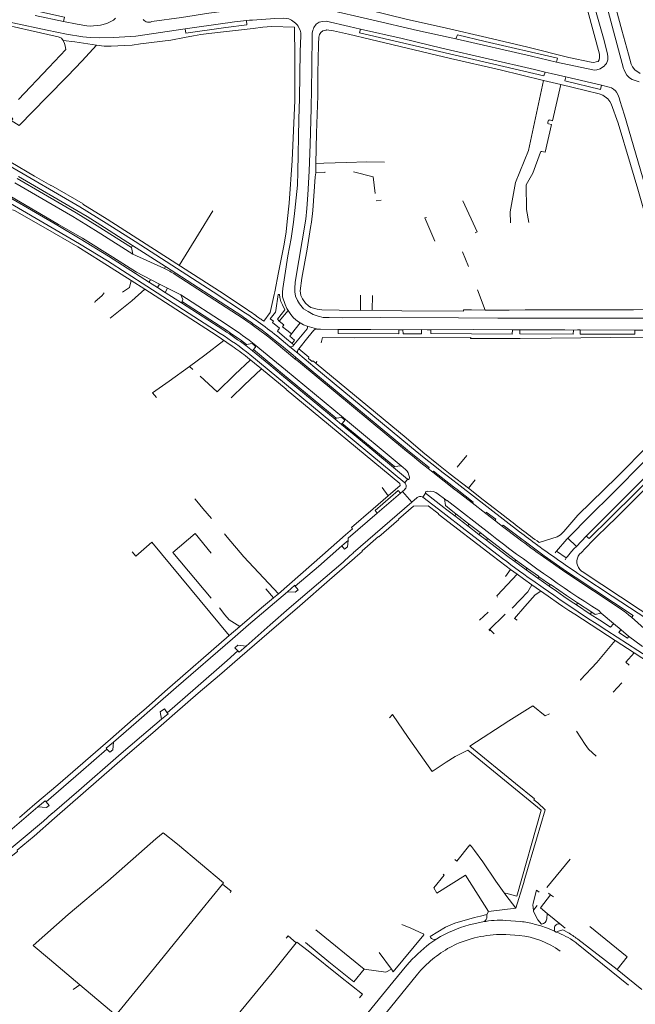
# Model space of a CAD drawing. Extents: x 145000 to 155000, y 457500 to 470000.
# Tile 284 of 548: x 147482 to 147745, y 465530 to 465950. Entities that reach past the tile are written whole.
import ezdxf

# ---------------------------------------------------------------- set-up
doc = ezdxf.new("R2010")
doc.units = 0
doc.header["$LTSCALE"] = 0.2
doc.header["$MEASUREMENT"] = 0
doc.layers.add('kant verharding', color=252, linetype='Continuous', lineweight=0)

msp = doc.modelspace()

# ---------------------------------------------------------------- linework, layer by layer
at = {"layer": 'kant verharding', "lineweight": 0}
for p, q in [((147488.82, 465951.35), (147501, 465948.78)), ((147523.18, 465950.18), (147522.25, 465949.37)), ((147542.34, 465944.1), (147552.85, 465945.61)), ((147552.85, 465945.61), (147570.03, 465948.07)), ((147570.03, 465948.07), (147571.09, 465948.22)), ((147573.98, 465948.63), (147571.09, 465948.22)), ((147531.84, 465942.6), (147542.34, 465944.1)), ((147714.92, 465923.5), (147715.35, 465925.16)), ((147730.62, 465921.6), (147715.35, 465925.16)), ((147713.22, 465921.94), (147705.81, 465923.68)), ((147707.63, 465905.71), (147707.79, 465906.39)), ((147608.71, 465888.25), (147608.63, 465884.3)), ((147634.48, 465872.36), (147636.55, 465872.59)), ((147530.48, 465853.23), (147529.93, 465852.36)), ((147530.53, 465849.52), (147529.93, 465852.36)), ((147544.51, 465844.26), (147530.48, 465853.23)), ((147530.53, 465849.52), (147544.02, 465843.38)), ((147671.22, 465850.61), (147673.78, 465844.26)), ((147544.02, 465843.38), (147544.51, 465844.26)), ((147577.05, 465823.18), (147544.51, 465844.26)), ((147529.89, 465838.26), (147535.64, 465834.57)), ((147541.04, 465835.35), (147537.7, 465837.5)), ((147538.43, 465838.6), (147541.91, 465836.81)), ((147541.04, 465835.35), (147541.91, 465836.81)), ((147545.35, 465835.04), (147541.91, 465836.81)), ((147541.04, 465835.35), (147544.33, 465833.24)), ((147544.33, 465833.24), (147545.35, 465835.04)), ((147544.33, 465833.24), (147551.31, 465828.74)), ((147550.97, 465832.16), (147545.35, 465835.04)), ((147550.97, 465832.16), (147569.95, 465819.92)), ((147627.66, 465825.56), (147627.73, 465832.06)), ((147632.69, 465825.61), (147632.86, 465831.98)), ((147680.97, 465825.72), (147677.73, 465834.29)), ((147551.31, 465828.74), (147569.36, 465817.1)), ((147589.22, 465821.92), (147591.41, 465824.86)), ((147596.81, 465825.48), (147593.08, 465821.01)), ((147627.66, 465825.56), (147632.69, 465825.61)), ((147580.86, 465819.82), (147582.09, 465818.92)), ((147582.27, 465819.14), (147582.09, 465818.92)), ((147582.88, 465819.14), (147582.49, 465819.42)), ((147602.04, 465820.28), (147598.32, 465815.52)), ((147597.6, 465810.09), (147592.02, 465814.72)), ((147596.19, 465813.42), (147592.26, 465816.67)), ((147596.23, 465817.15), (147598.32, 465815.52)), ((147599.3, 465810.86), (147604.98, 465817.67)), ((147607.84, 465817.1), (147605.32, 465813.98)), ((147618.26, 465815.66), (147618.22, 465817.49)), ((147644.05, 465817.33), (147645.83, 465817.26)), ((147653.79, 465817.35), (147645.83, 465817.26)), ((147657.69, 465815.75), (147657.71, 465817.32)), ((147692.55, 465817.22), (147695.71, 465817.23)), ((147695.67, 465815.55), (147695.71, 465817.23)), ((147721.44, 465815.5), (147721.45, 465817.23)), ((147744.88, 465817.17), (147721.45, 465817.23)), ((147569.33, 465812.77), (147561.22, 465806.53)), ((147579.11, 465811.09), (147576.49, 465813)), ((147579.11, 465811.09), (147578.78, 465810.56)), ((147581.67, 465811.74), (147582.36, 465811.18)), ((147582.66, 465810.49), (147582.15, 465810.88)), ((147598.58, 465811.46), (147596.19, 465813.42)), ((147599.3, 465810.86), (147598.58, 465811.46)), ((147599.3, 465810.86), (147598.78, 465810.28)), ((147605.32, 465813.98), (147601.39, 465809.12)), ((147611.56, 465813.99), (147610.97, 465811.72)), ((147561.22, 465806.53), (147554.81, 465801.61)), ((147581.61, 465808.37), (147582.01, 465808.84)), ((147582.01, 465808.84), (147582.77, 465809.77)), ((147589.02, 465803.05), (147582.01, 465808.84)), ((147600.96, 465807.3), (147597.6, 465810.09)), ((147601.39, 465809.12), (147601.02, 465808.66)), ((147588.64, 465802.59), (147594.05, 465798.11)), ((147594.43, 465798.57), (147589.02, 465803.05)), ((147590.34, 465804.65), (147595.76, 465800.17)), ((147599.74, 465804.97), (147599.92, 465805.21)), ((147599.74, 465804.97), (147601.26, 465803.7)), ((147606.17, 465800.44), (147600.11, 465805.46)), ((147608.79, 465802.92), (147608.47, 465803.19)), ((147609.02, 465803.91), (147608.79, 465802.92)), ((147546.11, 465795.38), (147554.81, 465801.61)), ((147554.81, 465801.61), (147556.17, 465800.36)), ((147594.05, 465798.11), (147616.96, 465779.15)), ((147617.33, 465779.64), (147594.43, 465798.57)), ((147595.76, 465800.17), (147620.44, 465779.73)), ((147538.98, 465790.36), (147546.11, 465795.38)), ((147540.61, 465788.39), (147538.98, 465790.36)), ((147616.96, 465779.15), (147617.33, 465779.64)), ((147619.62, 465776.93), (147616.96, 465779.15)), ((147619.92, 465777.26), (147619.62, 465776.93)), ((147620.79, 465778.29), (147619.92, 465777.26)), ((147642.21, 465759.02), (147619.92, 465777.26)), ((147620.26, 465779.4), (147620.73, 465779.02)), ((147620.44, 465779.73), (147645.12, 465759.29)), ((147669.02, 465758.7), (147673.07, 465763.65)), ((147641.83, 465758.53), (147642.21, 465759.02)), ((147641.83, 465758.53), (147647.86, 465753.53)), ((147642.21, 465759.02), (147645.12, 465759.29)), ((147645.91, 465758.61), (147645.12, 465759.29)), ((147646.96, 465757.72), (147645.91, 465758.61)), ((147658.55, 465756.59), (147656.63, 465758.09)), ((147658.55, 465756.59), (147658.92, 465757.05)), ((147668.28, 465748.96), (147658.55, 465756.59)), ((147658.92, 465757.05), (147667.48, 465750.36)), ((147665.97, 465755.69), (147661.06, 465759.7)), ((147646.63, 465751.99), (147647.86, 465753.53)), ((147646.78, 465751.86), (147646.63, 465751.99)), ((147647.86, 465753.53), (147648, 465753.5)), ((147648.61, 465753.98), (147648.59, 465754.41)), ((147665.97, 465755.69), (147673.81, 465749.75)), ((147673.81, 465749.75), (147676.68, 465753.24)), ((147634.91, 465739.05), (147644.81, 465747.63)), ((147639.59, 465746.48), (147636.92, 465750.01)), ((147645.71, 465748.39), (147644.81, 465747.63)), ((147645.71, 465748.39), (147646.59, 465749.18)), ((147649.67, 465743.83), (147645.71, 465748.39)), ((147655.54, 465747.55), (147654.34, 465745.96)), ((147655.5, 465747.64), (147655.54, 465747.55)), ((147655.54, 465747.55), (147663.34, 465741.48)), ((147656.44, 465748.4), (147655.85, 465748.28)), ((147667.48, 465750.36), (147668.93, 465749.16)), ((147668.62, 465748.68), (147668.28, 465748.96)), ((147668.62, 465748.68), (147675.44, 465743.42)), ((147668.93, 465749.16), (147675.85, 465743.83)), ((147649.67, 465743.83), (147624.58, 465722.1)), ((147651.83, 465745.66), (147649.67, 465743.83)), ((147654.34, 465745.96), (147654, 465746.07)), ((147654.34, 465745.96), (147662.9, 465739.34)), ((147663.61, 465745.17), (147660.87, 465747.25)), ((147664.66, 465744.36), (147663.61, 465745.17)), ((147683.08, 465730.23), (147664.77, 465744.49)), ((147681.24, 465738.93), (147675.44, 465743.42)), ((147675.85, 465743.83), (147675.64, 465743.48)), ((147656.64, 465742.15), (147660.7, 465739.02)), ((147660.7, 465739.02), (147661.27, 465738.41)), ((147662.88, 465739.3), (147662.9, 465739.34)), ((147663.34, 465741.48), (147663.99, 465740.97)), ((147663.99, 465742.29), (147666.39, 465740.4)), ((147663.99, 465740.97), (147667.93, 465737.93)), ((147681.44, 465739.53), (147681.2, 465739.2)), ((147681.24, 465738.93), (147684.9, 465736.12)), ((147685.44, 465736.48), (147681.44, 465739.53)), ((147667.93, 465737.93), (147668.44, 465738.57)), ((147667.93, 465737.93), (147673.52, 465733.61)), ((147668.45, 465738.77), (147674.29, 465734.28)), ((147684.9, 465736.12), (147688.4, 465733.42)), ((147685.44, 465736.48), (147685.2, 465736.15)), ((147714.52, 465731.22), (147720.55, 465738.29)), ((147735.58, 465735.84), (147734.51, 465734.86)), ((147673.52, 465733.61), (147673.99, 465734.25)), ((147673.52, 465733.61), (147678.26, 465729.93)), ((147678.76, 465730.82), (147674.29, 465734.28)), ((147678.26, 465729.93), (147678.82, 465730.62)), ((147678.76, 465730.82), (147682.22, 465728.15)), ((147688.65, 465734), (147688.39, 465733.68)), ((147688.4, 465733.42), (147695.27, 465728.19)), ((147706.16, 465720.94), (147688.65, 465734)), ((147622.43, 465727.42), (147620.79, 465726.05)), ((147622.43, 465727.42), (147622.24, 465724.77)), ((147678.26, 465729.93), (147681.54, 465727.54)), ((147681.54, 465727.54), (147681.95, 465728.08)), ((147682.22, 465728.15), (147693.92, 465719.22)), ((147715.79, 465727.96), (147711.42, 465722.88)), ((147715.79, 465727.96), (147716.25, 465728.42)), ((147716.25, 465728.42), (147717.72, 465729.89)), ((147716.25, 465728.42), (147719.89, 465724.93)), ((147719.89, 465724.93), (147724.03, 465729.25)), ((147619.7, 465725.13), (147620.79, 465726.05)), ((147619.7, 465725.13), (147620.97, 465723.69)), ((147622.24, 465724.77), (147620.97, 465723.69)), ((147715.58, 465720), (147711.42, 465722.88)), ((147718.99, 465723.99), (147719.89, 465724.93)), ((147722.01, 465722.28), (147723.63, 465724)), ((147620.35, 465718.17), (147602.05, 465702.65)), ((147623.18, 465720.92), (147620.35, 465718.17)), ((147625.39, 465720.13), (147625.14, 465719.85)), ((147691.24, 465720.13), (147693.54, 465718.43)), ((147693.54, 465718.43), (147693.95, 465718.91)), ((147693.54, 465718.43), (147698.41, 465714.88)), ((147693.92, 465719.22), (147699.05, 465715.5)), ((147705.78, 465720.43), (147706.16, 465720.94)), ((147705.78, 465720.43), (147715.32, 465713.73)), ((147706.16, 465720.94), (147715.7, 465714.25)), ((147691.7, 465715.12), (147689.68, 465712.1)), ((147694.56, 465713.02), (147691.7, 465715.12)), ((147698.41, 465714.88), (147698.79, 465715.38)), ((147699.05, 465715.5), (147703.73, 465712.18)), ((147715.7, 465714.25), (147715.32, 465713.73)), ((147715.7, 465714.25), (147719.41, 465711.79)), ((147703.38, 465711.35), (147703.8, 465711.97)), ((147703.38, 465711.35), (147708.3, 465707.9)), ((147703.8, 465711.97), (147708.89, 465708.56)), ((147719.41, 465711.79), (147744.14, 465695.44)), ((147587.29, 465706.86), (147590.58, 465703.01)), ((147596.59, 465705.59), (147599.85, 465705.38)), ((147599.85, 465705.38), (147601.09, 465706.36)), ((147601.09, 465706.36), (147599.91, 465707.98)), ((147708.3, 465707.9), (147708.75, 465708.52)), ((147719.92, 465699.95), (147725.83, 465696.03)), ((147726.47, 465696.8), (147720.37, 465700.85)), ((147730.48, 465696.45), (147729.45, 465697.52)), ((147678.55, 465693.46), (147682.25, 465696.83)), ((147682.51, 465689.2), (147689.5, 465695.95)), ((147725.83, 465696.03), (147726.27, 465696.76)), ((147730.48, 465696.45), (147735.75, 465691.99)), ((147748.79, 465689.85), (147743.36, 465694.74)), ((147744.14, 465695.44), (147743.57, 465694.71)), ((147739.05, 465689.29), (147735.75, 465691.99)), ((147737.93, 465688.18), (147738.74, 465689.24)), ((147742.16, 465686.57), (147739.05, 465689.29)), ((147744.55, 465679.46), (147736.43, 465684.76)), ((147741.69, 465685.74), (147737.93, 465688.18)), ((147742.16, 465686.33), (147741.69, 465685.74)), ((147748.09, 465682.22), (147742.16, 465686.57)), ((147575.35, 465682.73), (147574.12, 465681.64)), ((147574.12, 465681.64), (147575.41, 465680.32)), ((147578.9, 465682.37), (147575.35, 465682.73)), ((147735.58, 465662.77), (147739.28, 465666.66)), ((147542.29, 465654.32), (147544.05, 465655.59)), ((147544.05, 465655.59), (147545.22, 465653.96)), ((147542.73, 465651.17), (147542.29, 465654.32)), ((147641.33, 465653.26), (147640.07, 465651.72)), ((147520.79, 465637.07), (147519.45, 465638.47)), ((147522.08, 465638.2), (147520.79, 465637.07)), ((147522.24, 465641.46), (147522.08, 465638.2)), ((147673.48, 465637.95), (147704.88, 465612.37)), ((147489.96, 465613.79), (147493.76, 465613.51)), ((147494.79, 465614.44), (147493.55, 465615.91)), ((147493.76, 465613.51), (147494.79, 465614.44)), ((147707.28, 465579.41), (147717.17, 465591.52)), ((147693.99, 465570.61), (147697.25, 465581.07)), ((147702.9, 465578.23), (147704.04, 465577.41)), ((147708.89, 465576.35), (147704.52, 465570.68)), ((147708.04, 465577.04), (147708.89, 465576.35)), ((147708.89, 465576.35), (147710.05, 465575.4)), ((147703.17, 465571.71), (147701.54, 465569.81)), ((147681.59, 465567.93), (147682.32, 465569.16)), ((147681.59, 465567.93), (147681.63, 465567.04)), ((147682.32, 465569.16), (147693.99, 465570.61)), ((147701.62, 465569.19), (147701.54, 465569.81)), ((147703.44, 465565.69), (147701.62, 465569.19)), ((147704.52, 465570.68), (147707.41, 465568.33)), ((147707.21, 465566.08), (147707.41, 465568.33)), ((147707.41, 465568.33), (147713.34, 465563.5)), ((147679.97, 465564.73), (147674.06, 465563.47)), ((147680.52, 465564.9), (147679.97, 465564.73)), ((147696.07, 465564.9), (147689.78, 465565.39)), ((147701.92, 465563.83), (147704.71, 465563.03)), ((147703.44, 465565.69), (147704.96, 465563.78)), ((147715.15, 465562.03), (147713.34, 465563.5)), ((147608.65, 465561.35), (147629.26, 465544.53)), ((147657.63, 465558.16), (147657.4, 465558.54)), ((147689.83, 465559.42), (147695.51, 465558.98)), ((147710.57, 465560.72), (147710.56, 465562.43)), ((147716.29, 465560.2), (147714.44, 465561.2)), ((147660.29, 465557.52), (147657.38, 465555.59)), ((147660.29, 465557.52), (147659.92, 465557.34)), ((147665.92, 465553.89), (147668.62, 465555.24)), ((147742.08, 465537.81), (147719.98, 465555.67)), ((147737.22, 465544.47), (147720.43, 465557.43)), ((147635.66, 465551.66), (147640.9, 465544.59)), ((147624.9, 465539.19), (147629.26, 465544.53)), ((147737.22, 465544.47), (147741.82, 465540.69)), ((147505.02, 465535.91), (147507.94, 465537.84)), ((147741.82, 465540.69), (147747.82, 465535.87)), ((147627.3, 465532.37), (147628.55, 465533.93))]:
    msp.add_line(p, q, dxfattribs=at)
at = {"layer": 'kant verharding', "lineweight": 0, "flags": 128}
for points in [[(147747.17, 465926.66), (147744.85, 465928.22), (147743.85, 465929.5), (147743.27, 465930.57), (147742.14, 465934.9), (147739.21, 465945.07), (147734.45, 465963.22), (147729.81, 465980.17), (147726.31, 465993.55), (147721.74, 466011.42), (147717.13, 466027.88), (147713.62, 466041.15), (147712.52, 466044.98), (147712.27, 466046.63), (147712.36, 466048.01), (147712.6, 466048.66)], [(147703.95, 466043.68), (147704.8, 466040.8), (147708.1, 466028.31), (147712.2, 466013.65), (147720.75, 465980.85), (147724.76, 465966.08), (147728.61, 465951.63), (147731.67, 465940.63), (147733.21, 465934.83), (147733.34, 465933.9), (147733.27, 465932.42), (147732.68, 465930.87), (147732, 465930.11)], [(147709.23, 466043.62), (147711.61, 466035.04), (147714.77, 466023.24), (147720.25, 466003.21), (147725.9, 465980.46), (147730.27, 465964.96), (147740.02, 465928.8), (147740.25, 465928.23)], [(147531.84, 465942.6), (147529.41, 465942.34), (147522.51, 465942.01), (147516.18, 465941.85), (147512.35, 465941.96), (147509.22, 465942.32), (147502.25, 465943.41), (147493.96, 465945.1), (147479.33, 465948.28), (147424.56, 465959.73), (147410.56, 465962.81), (147402.36, 465964.75), (147399.53, 465965.34), (147396.62, 465966.82), (147395.37, 465967.69)], [(147500.87, 465940.75), (147500.11, 465941.65), (147499.89, 465941.84), (147498.73, 465942.24), (147486.76, 465944.93), (147471.62, 465948.32), (147471.47, 465948.11), (147452.76, 465952.28), (147438.32, 465955.64), (147419.73, 465959.7), (147402.6, 465963.4), (147396.78, 465964.57)], [(147729.64, 465932.51), (147729.74, 465933.46), (147729.7, 465934.89), (147724.7, 465953.16), (147722.02, 465962.61)], [(147613.77, 465957.4), (147615.97, 465956.76), (147621.48, 465955.73), (147624.31, 465955.35), (147631.55, 465953.58), (147647.29, 465949.85), (147664.48, 465945.88), (147681.62, 465941.96), (147699.11, 465937.91), (147716.72, 465933.42), (147726.17, 465931.44)], [(147501, 465948.78), (147501.34, 465950.71), (147489.19, 465953.28)], [(147598, 465955.51), (147586.22, 465954.94), (147580.71, 465954.52), (147575.24, 465953.96), (147563.04, 465952.35), (147551.34, 465950.56), (147538.6, 465948.73)], [(147668.41, 465941.34), (147652.02, 465945.02), (147632.55, 465949.48), (147612.85, 465954.09)], [(147512.27, 465946.74), (147516.75, 465947.21), (147519.45, 465947.95), (147522.25, 465949.37)], [(147570.29, 465946.26), (147579.17, 465947.35), (147579.02, 465949.23)], [(147581.64, 465949.43), (147580.33, 465949.34), (147579.02, 465949.23)], [(147581.64, 465949.43), (147591.16, 465950.05), (147594.89, 465950.25)], [(147594.89, 465950.25), (147597.21, 465949.86), (147598.29, 465949.31), (147599.93, 465948.14), (147600.73, 465947.4), (147601.16, 465946.87), (147601.47, 465946.16)], [(147501, 465948.78), (147506.81, 465947.64), (147510.92, 465946.93), (147512.27, 465946.74)], [(147599.49, 465946.34), (147589.72, 465946.62), (147586.1, 465946.37), (147581.85, 465945.85), (147562.96, 465943.68), (147559.54, 465943.19), (147556.41, 465942.62), (147552.66, 465942), (147546.71, 465940.82), (147533.88, 465939.23), (147530.21, 465938.76), (147526.95, 465938.5), (147521.3, 465938.29), (147518.37, 465938.26), (147515.04, 465938.66)], [(147552.85, 465945.61), (147553.11, 465943.8), (147570.29, 465946.26)], [(147591.1, 465833.54), (147592.67, 465841.69), (147595.15, 465853.77), (147596.05, 465859.13), (147596.43, 465863.51), (147597.24, 465871.25), (147598.62, 465889.51), (147599.75, 465915.15), (147599.65, 465933.67), (147599.49, 465946.34)], [(147601.47, 465946.16), (147601.92, 465945.12), (147602.2, 465944), (147602.33, 465942.65), (147601.99, 465935.94), (147601.65, 465915.88), (147601.35, 465907.09), (147600.94, 465884.69), (147600.77, 465879), (147599.71, 465868.16), (147599.11, 465863.27), (147598.17, 465856.18), (147596.78, 465848.89), (147595.45, 465840.42), (147594.51, 465834.96), (147594.39, 465833.33), (147594.5, 465831.41), (147595.57, 465828.13), (147596.35, 465826.36), (147596.81, 465825.48)], [(147607.6, 465945.62), (147607.42, 465945.1), (147607.11, 465943.77), (147606.94, 465928.7), (147606.68, 465911.63), (147606.26, 465896.48), (147605.87, 465885.01), (147605.3, 465874.89), (147604.86, 465868.98), (147604.38, 465864.42), (147599.87, 465837.64), (147599.64, 465834.94), (147599.64, 465833.43), (147600.03, 465831.68), (147600.79, 465829.81), (147601.7, 465828.31), (147603.46, 465826.29), (147605.35, 465825.13)], [(147613.04, 465948.88), (147611.48, 465948.83), (147610.11, 465948.47), (147608.86, 465947.59), (147607.82, 465946.3), (147607.6, 465945.62)], [(147613.02, 465945.14), (147611.68, 465944.8), (147610.86, 465944.12), (147610.26, 465943.21), (147609.97, 465942.06), (147609.81, 465939.08), (147609.72, 465932.57), (147609.5, 465926.91), (147609.48, 465925.61), (147609.55, 465917.07), (147609.01, 465901.2), (147608.71, 465888.25)], [(147705.81, 465923.68), (147687.4, 465928.19), (147666.12, 465933.07), (147632.2, 465941.12), (147622.65, 465943.45), (147616.14, 465944.87), (147613.26, 465945.21), (147613.02, 465945.14)], [(147627.77, 465945.53), (147622.86, 465946.73), (147613.04, 465948.88)], [(147706.52, 465927.21), (147705.95, 465925.63), (147627.33, 465943.9), (147627.77, 465945.53)], [(147627.77, 465945.53), (147645.51, 465941.51), (147662.47, 465937.43), (147701.96, 465928.32), (147706.52, 465927.21)], [(147481.68, 465915.57), (147494.75, 465929.15), (147501.99, 465936.82), (147501.61, 465938.47), (147501.42, 465939.47), (147500.87, 465940.75)], [(147515.04, 465938.66), (147505.75, 465940.15), (147500.87, 465940.75)], [(147711.43, 465931.47), (147711.77, 465933.2), (147680.95, 465940.3), (147669.1, 465943.15), (147668.41, 465941.34)], [(147668.41, 465941.34), (147700.78, 465933.94), (147711.43, 465931.47)], [(147515.04, 465938.66), (147508.92, 465932.08), (147502.6, 465925.54), (147493.79, 465916.51), (147482.09, 465904.41), (147478.55, 465906.52), (147479.35, 465907.27), (147476.58, 465910.14)], [(147726.17, 465931.44), (147727.32, 465931.37), (147728.39, 465931.52), (147729.17, 465931.8), (147729.64, 465932.51)], [(147727.64, 465928.04), (147724.13, 465928.75), (147711.43, 465931.47)], [(147732, 465930.11), (147731.81, 465929.89), (147730.09, 465928.65), (147728.54, 465928.22), (147727.64, 465928.04)], [(147740.25, 465928.23), (147740.68, 465927.15), (147741.44, 465925.88), (147742.49, 465924.78), (147743.75, 465924.06), (147746.68, 465923.05)], [(147715.35, 465925.16), (147709.1, 465926.62), (147706.52, 465927.21)], [(147705.81, 465923.68), (147699.45, 465893.78), (147693.95, 465880.17), (147691.64, 465867.62), (147691.73, 465862.85)], [(147708.38, 465906.78), (147709.64, 465906.48), (147713.22, 465921.94)], [(147731.15, 465917.32), (147729.57, 465917.99), (147723.83, 465919.43), (147713.22, 465921.94)], [(147714.92, 465923.5), (147730.21, 465919.84), (147730.62, 465921.6)], [(147734.86, 465920.44), (147733.88, 465920.79), (147730.62, 465921.6)], [(147738.21, 465915.86), (147737.68, 465917.33), (147737.02, 465918.6), (147736.59, 465919.15), (147735.77, 465919.89), (147734.86, 465920.44)], [(147754.01, 465826.15), (147755.39, 465826.61), (147757.06, 465827.3), (147758.31, 465828.23), (147759.08, 465829.23), (147759.47, 465829.94), (147759.69, 465830.91), (147759.31, 465831.74), (147757.83, 465837.61), (147748.4, 465869.36), (147746.1, 465877.29), (147742.97, 465887.84), (147737.7, 465905.36), (147734.72, 465913.73), (147734.19, 465914.7), (147733.26, 465915.78), (147731.15, 465917.32)], [(147763.21, 465826.04), (147763.32, 465826.22), (147763.72, 465827.38), (147763.78, 465828.73), (147763.35, 465830.03), (147755.04, 465858.98), (147751.04, 465872.33), (147740.4, 465908.83), (147738.47, 465915.15), (147738.21, 465915.86)], [(147705.14, 465893.34), (147706.57, 465893.03), (147709.28, 465904.82), (147708.01, 465905.12)], [(147699.6, 465863.07), (147698.58, 465868.64), (147698.41, 465879.12), (147701.22, 465884.1), (147704.52, 465892.99)], [(147578.69, 465824.44), (147564.86, 465833.49), (147531.51, 465854.94), (147519.19, 465862.79), (147507.9, 465869.81), (147477.66, 465887.35)], [(147478.46, 465888.75), (147488.58, 465882.88), (147495.5, 465878.88), (147495.56, 465878.98), (147509.38, 465870.99), (147509.28, 465870.85), (147519.58, 465864.45), (147547.29, 465846.71), (147567.52, 465833.7), (147579.39, 465825.91)], [(147608.71, 465888.25), (147612.09, 465888.32), (147621.69, 465888.72), (147630.45, 465888.91), (147637.96, 465888.79)], [(147529.93, 465852.36), (147515.32, 465861.66), (147506.36, 465867.23), (147492.36, 465875.35), (147481.23, 465881.84)], [(147481.72, 465882.71), (147506.67, 465868.24), (147511.03, 465865.59), (147518.47, 465860.9), (147530.48, 465853.23)], [(147608.63, 465884.3), (147608.44, 465882.54), (147607.39, 465868.17), (147606.87, 465863.14), (147606.45, 465860.96), (147604.93, 465851.64), (147602.69, 465839.26), (147601.99, 465833.97), (147602.05, 465832.9), (147602.33, 465831.95), (147602.96, 465830.45), (147604.27, 465828.62), (147605.51, 465827.45), (147606.51, 465826.83)], [(147608.63, 465884.3), (147612.56, 465884.57), (147612.7, 465884.38)], [(147624.79, 465884.7), (147633.09, 465882.59), (147634.06, 465875.39)], [(147480.19, 465880.03), (147504.97, 465865.63), (147510.55, 465862.22), (147516.9, 465858.19), (147530.53, 465849.52)], [(147537.7, 465837.5), (147520.17, 465848.77), (147508.09, 465856.14), (147498.47, 465861.71), (147477.73, 465873.86)], [(147478.09, 465874.39), (147478.54, 465874.13), (147493.31, 465865.43), (147498.84, 465862.22), (147509.04, 465856.33), (147522.05, 465848.32), (147532.11, 465841.84), (147538.43, 465838.6)], [(147476.68, 465872.18), (147497.84, 465859.79), (147507.8, 465854.03), (147519.74, 465846.69), (147536.54, 465835.9), (147567.88, 465815.72)], [(147671.43, 465872.32), (147677.53, 465859.03), (147676.74, 465858.67)], [(147479.2, 465868.51), (147479.98, 465868.14), (147493.22, 465860.61), (147507.06, 465852.61), (147517.1, 465846.48), (147529.89, 465838.26)], [(147550.3, 465844.78), (147558.57, 465858.12), (147564.64, 465868.07)], [(147655.86, 465865.17), (147655.15, 465865.02), (147659.49, 465855.06)], [(147548.6, 465840.91), (147577.58, 465822.09), (147579.23, 465820.96), (147580.86, 465819.82)], [(147529.89, 465838.26), (147529.06, 465835.38), (147526.09, 465833.32)], [(147514.34, 465829), (147514.45, 465829.35), (147515.32, 465830.03), (147517.46, 465831.92), (147518.32, 465833.11)], [(147520.86, 465822.32), (147530.11, 465829.7), (147535.64, 465834.57)], [(147572.92, 465810.37), (147566.07, 465814.96), (147535.64, 465834.57)], [(147551.31, 465828.74), (147551.92, 465830.17), (147550.97, 465832.16)], [(147586.42, 465820.95), (147589.2, 465824.72), (147590.87, 465832.31), (147591.1, 465833.54)], [(147591.41, 465824.86), (147591.54, 465825.53), (147592.58, 465832.29)], [(147592.58, 465832.29), (147593.1, 465832.29), (147593.36, 465831.03), (147593.76, 465829.37), (147594.42, 465827.88), (147595.43, 465825.8), (147592.25, 465821.78), (147593.08, 465821.01)], [(147567.88, 465818.79), (147551.69, 465829.24), (147551.31, 465828.74)], [(147596.81, 465825.48), (147597.94, 465823.81), (147599.18, 465822.37), (147600.84, 465820.97), (147602.04, 465820.28)], [(147605.35, 465825.13), (147607.48, 465823.81), (147609.73, 465823.07), (147611.86, 465822.6), (147614.39, 465822.57), (147620.02, 465822.37), (147636.16, 465822.47), (147669.5, 465822.44), (147686.42, 465822.22), (147742.55, 465822.24), (147755.46, 465822.21), (147758.06, 465822.32)], [(147606.51, 465826.83), (147609.17, 465826.04), (147611.27, 465825.78), (147618.63, 465825.72), (147627.66, 465825.56)], [(147671.73, 465825.78), (147671.73, 465825.3), (147645.38, 465825.42), (147632.69, 465825.61)], [(147680.97, 465825.72), (147675.04, 465825.79), (147671.73, 465825.78)], [(147680.97, 465825.72), (147691.13, 465825.72), (147697.96, 465825.83), (147711.55, 465825.85), (147733.49, 465825.75), (147744.2, 465825.81), (147751.61, 465826.02), (147754.01, 465826.15)], [(147582.09, 465818.92), (147585.33, 465816.56), (147586.94, 465815.37), (147588.54, 465814.16), (147590.12, 465812.94), (147591.67, 465811.66), (147599.74, 465804.97)], [(147592.26, 465816.67), (147592.48, 465816.95), (147592.42, 465816.98), (147593.22, 465817.98), (147590.17, 465820.38), (147590.59, 465820.93), (147589.22, 465821.92)], [(147593.08, 465821.01), (147595.01, 465819.47), (147594.42, 465818.54), (147596.23, 465817.15)], [(147602.04, 465820.28), (147603.35, 465819.46), (147604.9, 465818.9)], [(147604.9, 465818.9), (147605.95, 465818.52), (147608.97, 465817.65)], [(147598.58, 465811.46), (147599.5, 465812.88), (147597.54, 465814.52), (147598.32, 465815.52)], [(147608.97, 465817.65), (147609.01, 465817.63), (147610.69, 465817.52), (147618.22, 465817.49)], [(147644.05, 465817.33), (147632.19, 465817.47), (147618.22, 465817.49)], [(147644.05, 465817.33), (147644.08, 465815.53), (147618.26, 465815.66)], [(147645.83, 465817.26), (147645.91, 465815.54), (147653.79, 465815.62), (147653.79, 465817.35)], [(147653.79, 465817.35), (147656.24, 465817.31), (147657.71, 465817.32)], [(147657.69, 465815.75), (147692.48, 465815.49), (147692.55, 465817.22)], [(147692.55, 465817.22), (147675.96, 465817.36), (147657.71, 465817.32)], [(147695.67, 465815.55), (147718.48, 465815.49), (147718.58, 465817.17)], [(147718.58, 465817.17), (147714.97, 465817.25), (147695.71, 465817.23)], [(147718.58, 465817.17), (147720.4, 465817.23), (147721.45, 465817.23)], [(147744.88, 465817.17), (147744.84, 465815.45), (147721.44, 465815.5)], [(147784.65, 465802.52), (147784.04, 465804.15), (147783.25, 465805.34), (147775.7, 465813.92), (147773.54, 465816.06), (147772.61, 465816.51), (147771.28, 465816.88), (147770.4, 465817.07), (147765.9, 465817.08), (147755.16, 465817.17), (147744.88, 465817.17)], [(147578.78, 465810.56), (147580.21, 465809.49), (147581.61, 465808.37)], [(147582.15, 465810.88), (147581.45, 465811.42), (147579.11, 465811.09)], [(147582.36, 465811.18), (147586.38, 465807.93), (147590.34, 465804.65)], [(147600.11, 465805.46), (147598.95, 465806.42), (147594.02, 465810.53)], [(147734.41, 465813.95), (147709.06, 465813.79), (147695.9, 465813.65), (147674.73, 465813.6), (147674.77, 465814.03), (147625.17, 465813.93), (147611.56, 465813.99)], [(147780.06, 465804.03), (147771.27, 465813.88), (147734.41, 465813.95)], [(147580.53, 465806.71), (147610.95, 465781.56), (147646.63, 465751.99)], [(147581.61, 465808.37), (147588.61, 465802.61), (147588.64, 465802.59)], [(147607.42, 465801.94), (147606.37, 465802.81), (147600.96, 465807.3)], [(147608.47, 465803.19), (147607.4, 465804.08), (147607.11, 465803.71), (147605.51, 465805.04), (147605.61, 465805.59), (147601.39, 465809.12)], [(147559.32, 465797.47), (147566.48, 465790.9), (147574.15, 465798.24), (147580.79, 465804.45)], [(147644.46, 465751.7), (147595.94, 465791.89), (147596.03, 465791.99), (147585.51, 465800.68), (147585.45, 465800.6), (147579.51, 465805.5)], [(147649.87, 465763.48), (147647.37, 465765.53), (147601.26, 465803.7)], [(147660.14, 465758.6), (147654.89, 465762.72), (147649.45, 465767.16), (147607.42, 465801.94)], [(147661.06, 465759.7), (147654.39, 465765.15), (147647.19, 465771.16), (147608.79, 465802.92)], [(147572.47, 465788.24), (147578.1, 465793.63), (147585.54, 465800.65)], [(147656.63, 465758.09), (147657.01, 465758.56), (147653.45, 465761.36), (147647.86, 465765.92), (147606.17, 465800.44)], [(147717.72, 465729.89), (147724.49, 465736.86), (147736.26, 465748.46), (147748.11, 465760.41), (147757.77, 465770.35), (147768.45, 465780.89), (147782.53, 465794.93)], [(147735.58, 465735.84), (147753.88, 465754.1), (147762.56, 465763.01), (147778.12, 465778.61), (147787.65, 465787.89), (147789.07, 465788.95), (147790.15, 465789.51)], [(147724.03, 465729.25), (147735.53, 465740.85), (147749.02, 465754.21), (147758.2, 465763.54), (147782.02, 465787.41)], [(147782.02, 465787.41), (147783.28, 465785.97), (147779.75, 465782.57), (147769.02, 465771.85), (147745.42, 465748.08), (147734.32, 465737.11), (147725.29, 465728.23), (147724.03, 465729.25)], [(147720.55, 465738.29), (147737.23, 465754.62), (147764.36, 465781.92)], [(147617.33, 465779.64), (147619.68, 465779.87), (147620.26, 465779.4)], [(147619.62, 465776.93), (147625.05, 465772.45), (147641.83, 465758.53)], [(147656.63, 465758.09), (147653.48, 465760.57), (147649.87, 465763.48)], [(147670.27, 465750.71), (147665.79, 465754.16), (147662.5, 465756.76), (147660.14, 465758.6)], [(147633.16, 465740.86), (147639.59, 465746.48), (147644.65, 465750.84), (147644.46, 465751.7)], [(147644.81, 465747.63), (147643.84, 465748.73), (147633.96, 465740.17), (147634.91, 465739.05)], [(147670.27, 465750.71), (147675.99, 465746.27), (147695.65, 465731.13)], [(147673.81, 465749.75), (147680.13, 465744.8), (147689.17, 465737.86)], [(147564.2, 465736.74), (147560.49, 465741.12), (147557.82, 465744.21), (147556.98, 465745.15)], [(147663.61, 465745.17), (147663.94, 465742.33), (147663.99, 465742.29)], [(147482.13, 465609.27), (147488.7, 465614.93), (147498.49, 465623.27), (147520.98, 465642.66), (147530.67, 465651.16), (147536.28, 465655.97), (147544.2, 465662.95), (147571.71, 465686.89), (147576.18, 465690.67), (147585.52, 465698.72), (147590.58, 465703.01), (147592.69, 465704.69), (147611.57, 465721.18), (147621.31, 465729.77), (147624.33, 465732.34), (147623.95, 465732.91), (147633.16, 465740.86)], [(147634.91, 465739.05), (147622.53, 465728.38), (147622.43, 465727.42)], [(147625.39, 465720.13), (147628.44, 465722.68), (147628.43, 465723.02), (147635.46, 465729.12), (147635.56, 465729.01), (147644.1, 465736.43), (147643.99, 465736.52), (147650.38, 465742.06), (147656.64, 465742.15)], [(147662.88, 465739.3), (147672.38, 465731.98), (147686.47, 465721.16), (147688.29, 465719.78), (147690.12, 465718.41), (147691.95, 465717.04), (147695.6, 465714.37), (147697.41, 465713.06), (147699.33, 465711.69), (147701.26, 465710.32), (147705.73, 465707.18), (147710.21, 465704.07), (147713.39, 465701.87), (147716.59, 465699.7), (147720.62, 465697), (147724.67, 465694.32), (147728.74, 465691.67), (147732.82, 465689.04), (147754.86, 465674.75)], [(147666.39, 465740.4), (147668.41, 465738.82), (147668.45, 465738.77)], [(147691.7, 465715.12), (147689.91, 465716.45), (147686.88, 465718.73), (147683.87, 465721.03), (147661.27, 465738.41)], [(147723.63, 465724), (147727.24, 465727.64), (147734.51, 465734.86)], [(147704.02, 465726.54), (147711.72, 465729), (147713.15, 465729.89), (147714.52, 465731.22)], [(147571.71, 465686.89), (147538.6, 465726.77), (147531.88, 465720.8), (147530.29, 465722.58)], [(147563.95, 465702.78), (147547.68, 465722.3), (147557.12, 465730.34), (147563.92, 465721.96)], [(147592.69, 465704.69), (147577.87, 465720.47), (147570.84, 465728.87), (147569.71, 465730.22)], [(147599.91, 465707.98), (147609.75, 465716.34), (147619.7, 465725.13)], [(147711.42, 465722.88), (147711.3, 465722.74), (147710.88, 465722.19)], [(147718.99, 465723.99), (147717.8, 465722.66), (147716.64, 465721.31), (147716.03, 465720.56), (147715.58, 465720)], [(147476.11, 465590.66), (147481.38, 465594.82), (147481.2, 465595.29), (147488.38, 465601.29), (147497.09, 465608.94), (147528.23, 465636.08), (147539.14, 465645.37), (147548.55, 465653.65), (147558.51, 465662.27), (147567.58, 465669.95), (147576.22, 465677.55), (147588.8, 465688.28), (147601.8, 465699.5), (147614.56, 465710.71), (147625.14, 465719.85)], [(147624.58, 465722.1), (147624.55, 465722.07), (147623.18, 465720.92)], [(147715.09, 465719.22), (147715.43, 465719.81), (147715.58, 465720)], [(147703.38, 465711.35), (147700.45, 465713.42), (147698.41, 465714.88)], [(147715.32, 465713.73), (147739.01, 465698.08), (147739.73, 465697.58), (147740.43, 465697.08), (147741.13, 465696.56), (147742.08, 465695.77), (147743.02, 465694.96), (147743.19, 465694.84), (147743.36, 465694.74)], [(147776.37, 465679.02), (147773.59, 465680.75), (147747.14, 465697.89), (147722.38, 465714.18)], [(147694.56, 465713.02), (147686.26, 465704.17), (147685.96, 465703.79), (147686.17, 465703.24)], [(147736.43, 465684.76), (147719.25, 465695.95), (147716.7, 465697.63), (147714.15, 465699.33), (147712.31, 465700.59), (147707.85, 465703.67), (147700.86, 465708.54), (147697.33, 465711.02), (147694.56, 465713.02)], [(147722.19, 465712.27), (147735.14, 465703.69), (147757.36, 465689.21), (147772.66, 465679.3)], [(147596.59, 465705.59), (147579.93, 465691.39), (147573.11, 465685.5)], [(147596.59, 465705.59), (147599.65, 465708.34), (147599.91, 465707.98)], [(147692.42, 465698.56), (147695.9, 465702.16), (147699.09, 465705.58), (147700.86, 465708.54)], [(147704.77, 465705.81), (147702.27, 465704.19), (147697.9, 465699.29), (147693.45, 465694.09), (147694.58, 465693.44)], [(147719.92, 465699.95), (147717.71, 465701.43), (147714.51, 465703.6), (147711.33, 465705.79), (147708.3, 465707.9)], [(147720.37, 465700.85), (147715.63, 465704.01), (147709.07, 465708.49), (147708.98, 465708.53), (147708.89, 465708.56)], [(147602.05, 465702.65), (147597.31, 465698.63), (147589.19, 465691.41), (147578.9, 465682.37)], [(147576.18, 465690.67), (147571.73, 465693.55), (147569.77, 465695.69), (147567.51, 465698.66)], [(147719.92, 465699.95), (147720.42, 465700.68), (147720.4, 465700.77), (147720.37, 465700.85)], [(147725.83, 465696.03), (147729.88, 465693.39), (147734.49, 465690.41)], [(147726.47, 465696.8), (147727.91, 465695.9), (147730.29, 465696.47)], [(147682.81, 465688.91), (147683.14, 465689.33), (147684.85, 465687.61)], [(147734.49, 465690.41), (147735.73, 465691.87), (147735.76, 465691.93), (147735.75, 465691.99)], [(147573.11, 465685.5), (147548.99, 465664.67), (147540.15, 465656.95)], [(147736.43, 465684.76), (147728.6, 465675.45), (147721.59, 465668.06), (147721.83, 465667.7)], [(147575.41, 465680.32), (147570.75, 465676.29), (147557.25, 465664.44), (147545.22, 465653.96)], [(147578.9, 465682.37), (147575.91, 465679.83), (147575.41, 465680.32)], [(147744.55, 465679.46), (147741.02, 465675.59), (147742.47, 465674.25)], [(147744.55, 465679.46), (147753.95, 465673.34), (147765.32, 465666.02), (147767.39, 465664.71), (147770.82, 465662.57), (147773.59, 465660.87), (147776.36, 465659.19), (147779.17, 465657.51), (147781.98, 465655.86), (147783.7, 465654.86), (147785.43, 465653.89), (147787.51, 465652.74), (147789.59, 465651.59), (147791.93, 465650.32), (147794.38, 465649.01)], [(147540.15, 465656.95), (147531.96, 465649.79), (147522.24, 465641.46)], [(147674.36, 465639.71), (147691.02, 465650.57), (147701.24, 465656.93), (147706.61, 465652.64), (147708.34, 465653.5)], [(147542.73, 465651.17), (147534.27, 465643.9), (147524.53, 465635.73)], [(147542.73, 465651.17), (147545.6, 465653.44), (147545.22, 465653.96)], [(147641.33, 465653.26), (147648.1, 465643.35), (147658.35, 465628.94)], [(147719.93, 465646.04), (147723.69, 465640.35), (147725.05, 465638.43), (147728.39, 465635.5)], [(147493.55, 465615.91), (147508.32, 465628.7), (147519.45, 465638.47)], [(147519.45, 465638.47), (147519.14, 465638.79), (147522.24, 465641.46)], [(147674.36, 465639.71), (147693.92, 465623.83), (147701.99, 465617.2)], [(147524.53, 465635.73), (147524.42, 465635.64), (147507.51, 465620.81), (147496.06, 465611.04)], [(147658.35, 465628.94), (147664.31, 465632.81), (147668.15, 465635.23), (147673.48, 465637.95)], [(147697.25, 465581.07), (147697.92, 465583.22), (147702.88, 465600.09), (147706.6, 465612.5), (147703.38, 465615.49), (147701.74, 465616.86), (147701.99, 465617.2)], [(147489.96, 465613.79), (147472.95, 465599.28), (147467.89, 465595.4), (147465.02, 465593.33)], [(147493.55, 465615.91), (147493.12, 465616.31), (147489.96, 465613.79)], [(147496.06, 465611.04), (147496.03, 465611.01), (147492.39, 465607.72), (147470.6, 465589.61)], [(147689.76, 465576.08), (147689.64, 465576.47), (147689.79, 465576.93), (147694.46, 465575.66), (147704.88, 465612.37)], [(147523.27, 465524.91), (147507.94, 465537.84), (147494.94, 465548.84), (147487.95, 465554.66), (147502.99, 465567.88), (147519.88, 465582.13), (147540.38, 465600.11), (147543.44, 465602.75), (147549.65, 465597.83), (147569.31, 465581.45), (147568.83, 465580.84)], [(147674.44, 465597.59), (147668.81, 465590.68), (147668.03, 465591.31)], [(147693.99, 465570.61), (147689.76, 465576.08), (147685.46, 465582.15), (147679.89, 465590.32), (147676.42, 465595.26), (147675.04, 465596.94), (147674.44, 465597.59)], [(147682.32, 465569.16), (147672.53, 465584.74), (147660.36, 465576.98), (147658.99, 465579.22), (147663.45, 465584.7), (147662.97, 465585.11)], [(147523.27, 465524.91), (147539.87, 465545.22), (147552.08, 465560.23), (147559.96, 465570.06), (147568.83, 465580.84)], [(147568.83, 465580.84), (147572.51, 465577.88), (147572.03, 465577.34)], [(147701.54, 465569.81), (147701.26, 465571.82), (147701.43, 465572.77), (147702.9, 465578.23)], [(147657.4, 465558.54), (147664.05, 465562.52), (147668.06, 465564.18), (147676.37, 465566.65), (147678.99, 465567.17), (147681.59, 465567.93)], [(147645.41, 465563.6), (147649.19, 465562), (147654.43, 465559.7), (147654.55, 465559.6), (147654.78, 465559.22), (147641.73, 465543.46), (147640.9, 465544.59)], [(147704.71, 465563.03), (147707.06, 465562.23), (147708.94, 465561.47), (147710.57, 465560.72)], [(147737.22, 465544.47), (147741.54, 465549.85), (147725.6, 465562.71)], [(147600.3, 465555.78), (147596.83, 465558.82), (147595.98, 465557.81)], [(147711.83, 465560.63), (147711.22, 465560.43), (147710.57, 465560.72)], [(147714.44, 465561.2), (147714.07, 465561.4), (147711.83, 465560.63)], [(147560.7, 465507.06), (147567.04, 465514.98), (147576.76, 465526.95), (147589.98, 465543.06), (147600.3, 465555.78)], [(147628.55, 465533.93), (147619.26, 465541.29), (147605.4, 465552.4), (147600.57, 465556.13), (147600.3, 465555.78)], [(147604.2, 465555.89), (147614.23, 465547.74), (147624.9, 465539.19)], [(147647.54, 465546.27), (147641.53, 465539.09), (147591.36, 465477.48), (147562.26, 465442.4)], [(147616.34, 465497.91), (147616.45, 465498.47), (147616.79, 465499.09), (147636.26, 465523.01), (147652.03, 465542.41)], [(147629.26, 465544.53), (147638.54, 465543.35), (147640.9, 465544.59)]]:
    msp.add_lwpolyline(points, dxfattribs=at)
at = {"layer": 'kant verharding', "lineweight": 0}
for centre, radius, start, end in [((147537.33, 465951.51), 3.06, 219.1311, 259.749), ((147588.1, 465850.17), 99.48, 95.2377, 98.1609), ((147537.32, 465951.51), 3.06, 259.8433, 294.6313), ((147530.24, 465812.27), 34.02, 57.3431, 66.121), ((147466.44, 465657.09), 199.55, 54.4377, 56.3374), ((147442.33, 465623.54), 242.81, 54.3041, 55.8322), ((147442.92, 465624.78), 243.05, 54.25, 55.8411), ((147387.88, 465541.82), 330.32, 55.1801, 56.9805), ((147465.57, 465655.85), 201.07, 50.2939, 54.3054), ((147441.45, 465622.15), 244.45, 51.9803, 54.3279), ((147446.07, 465629.1), 237.71, 53.811, 54.2571), ((147603.85, 465818.22), 1.25, 334.4638, 32.934), ((147609, 465816.14), 1.51, 91.2992, 140.3561), ((147582.37, 465810.07), 0.504, 323.4012, 54.7919), ((147602.37, 465807.92), 1.54, 151.1767, 203.687), ((147643.6, 465754), 5.01, 4.7662, 47.9329), ((147645.44, 465750.61), 1.83, 330.8073, 43.0796), ((147648.11, 465753.99), 0.501, 257.744, 358.345), ((147645.43, 465750.62), 1.84, 308.7403, 330.6806), ((147655.97, 465747.8), 0.497, 103.566, 198.4008), ((147657.33, 465742.71), 5.75, 52.0624, 98.9172), ((147653.3, 465743.94), 2.26, 126.0427, 130.6923), ((147653.27, 465743.97), 2.22, 70.8868, 125.9815), ((147681.37, 465739.09), 0.198, 145.9497, 230.0664), ((147668.31, 465738.68), 0.167, 318.0602, 32.8822), ((147897.96, 465996.21), 332.17, 231.0558, 234.2779), ((147678.64, 465730.67), 0.192, 343.4786, 49.3935), ((147688.54, 465733.56), 0.195, 140.6974, 224.5674), ((147994.04, 466122.96), 492.51, 232.7099, 233.8077), ((148071.86, 466229.07), 635.52, 232.10765, 233.20799), ((147959.13, 466074.75), 435.58, 232.7144, 234.4333), ((147994.6, 466123.7), 493.44, 233.8051, 236.2519), ((147693.78, 465719.05), 0.222, 319.9557, 50.9249), ((147986.64, 466111.72), 479.05, 236.2483, 236.4949), ((147687.5, 465513.47), 51.78, 105.0517, 121.7067), ((147687.37, 465527.69), 37.77, 86.3401, 101.3067), ((147692.6, 465529.4), 35.66, 74.8492, 84.4101), ((147704.6, 465566.39), 2.64, 277.8865, 353.2201), ((147692.18, 465519.72), 47.12, 53.3345, 59.213), ((147699.28, 465501.5), 68.42, 127.7588, 139.1258), ((147712.9, 465547.4), 12.54, 53.1177, 53.7774)]:
    msp.add_arc(centre, radius, start, end, dxfattribs=at)
at = {"layer": 'kant verharding', "lineweight": 0, "extrusion": (0, 0, -1)}
for centre, radius, start, end in [((-147708.13, 465905.62), 0.514, 283.7118, 10.2609), ((-147708.29, 465906.26), 0.524, 14.5846, 99.3405), ((-147705.03, 465892.83), 0.526, 17.2269, 102.4454), ((-147538.38, 465837.85), 0.76, 332.9436, 93.7874), ((-147462.2, 465653.02), 198.66, 122.8461, 126.9692), ((-147486.82, 465688.51), 150.84, 122.5049, 128.4075), ((-147444.7, 465627.58), 226.85, 123.3339, 126.232), ((-147492.65, 465694.66), 140.82, 124.7473, 128.0842), ((-147598, 465811.43), 1.4, 235.8008, 286.6852), ((-147620.4, 465778.62), 0.508, 129.6683, 221.3533), ((-147675.52, 465743.52), 0.132, 200.5655, 307.0225), ((-147685.03, 465736.29), 0.217, 220.7882, 306.83), ((-147674.15, 465734.1), 0.217, 42.2576, 126.7503), ((-147682.11, 465728.01), 0.176, 23.075, 127.354), ((-148051.89, 466203.8), 600.24, 302.49125, 307.91124), ((-147725.01, 465718.36), 4.94, 318.4945, 52.559), ((-147699, 465715.26), 0.244, 29.9862, 100.1778), ((-147723.77, 465717.21), 3.24, 316.073, 319.1107), ((-147725.01, 465718.35), 4.93, 302.2619, 316.5342), ((-147703.68, 465712.05), 0.144, 111.5625, 214.4559), ((-147708.86, 465708.43), 0.138, 40.9173, 103.2268), ((-147726.4, 465696.67), 0.156, 35.1601, 118.6436), ((-147730.37, 465696.27), 0.213, 68.3889, 122.7983), ((-147743.49, 465694.89), 0.198, 246.6872, 310.3472), ((-147738.92, 465689.11), 0.221, 36.5502, 127.3443), ((-147742.02, 465686.44), 0.186, 138.8037, 218.7993), ((-147679.57, 465566.75), 2.08, 171.8907, 242.8309), ((-147712.26, 465562.16), 1.72, 9.016, 128.7932), ((-147688.69, 465509.37), 50.06, 66.3637, 91.3023), ((-147691.74, 465523.25), 35.93, 96.0199, 126.0812), ((-147696.77, 465522.89), 40.23, 111.0634, 123.966), ((-147659.3, 465559.23), 1.99, 251.8794, 327.4187), ((-147695.47, 465524.78), 39.44, 127.0634, 128.4302), ((-147689.38, 465511.35), 48.58, 39.7357, 61.1164)]:
    msp.add_arc(centre, radius, start, end, dxfattribs=at)

doc.saveas('drawing.dxf')
